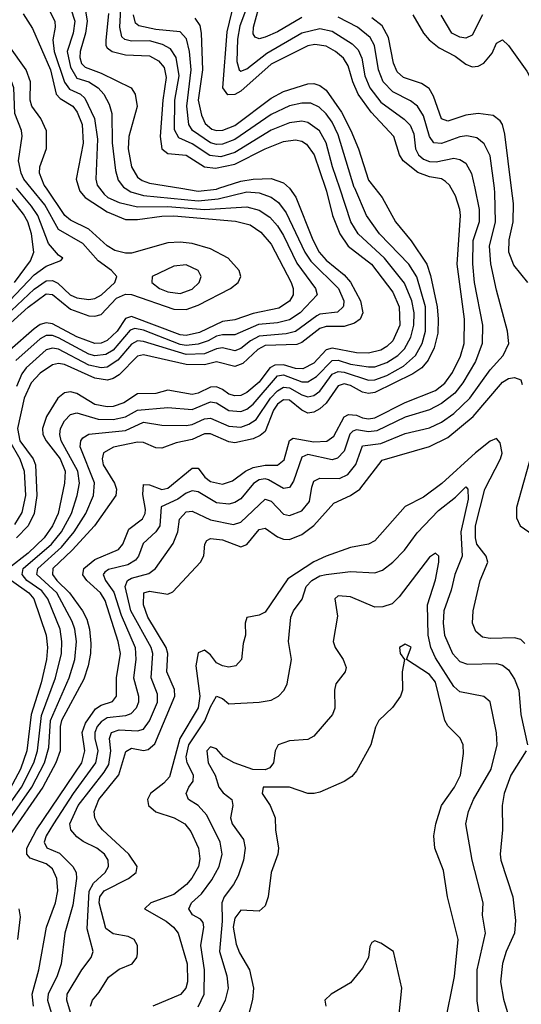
# Model space of a CAD drawing. Header units: inches. Extents: x 884549 to 1028252, y 526810 to 653624.
# Tile 450 of 656: x 923663 to 925312, y 627316 to 630554. Entities that reach past the tile are written whole.
import ezdxf

# ---------------------------------------------------------------- set-up
doc = ezdxf.new("R2010")
doc.units = ezdxf.units.IN
doc.header["$MEASUREMENT"] = 0
doc.layers.add('A9622', color=7, linetype='Continuous')
doc.layers.add('A9623', color=7, linetype='Continuous')

msp = doc.modelspace()

# ---------------------------------------------------------------- linework, layer by layer
at = {"layer": 'A9622', "color": 5}
for points, elevation in [([(923570, 627891.9), (923668.1, 628030), (923709.1, 628110), (923721.6, 628150), (923734.1, 628265.9), (923780.1, 628390), (923799.8, 628470), (923801.6, 628510), (923795.4, 628550), (923754.8, 628650), (923735.8, 628675.8), (923685.7, 628710), (923670.6, 628730), (923674.2, 628750), (923767.6, 628830), (923799.8, 628870), (923833.3, 628930), (923852, 628990), (923859.4, 629030), (923853.6, 629070), (923799.1, 629170), (923794.1, 629190), (923797.3, 629210), (923810, 629235), (923830, 629256.1), (923850, 629261.1), (923921, 629241), (923970, 629239.2), (924010, 629248.6), (924050, 629270), (924150, 629279.1), (924230, 629272.3), (924290, 629297.7), (924310, 629294.5), (924350, 629269.3), (924390, 629266.4), (924410, 629273.8), (924430, 629290.1), (924510, 629382.9), (924530, 629386.2), (924590, 629363.3), (924610, 629364), (924638.9, 629381.1), (924690, 629433.6), (924710, 629434.9), (924750, 629422), (924810, 629412.9), (924830, 629413.3), (924870, 629426.9), (924906.2, 629450), (924927.7, 629472.3), (924948.5, 629510), (924958.9, 629550), (924959.2, 629590), (924952.5, 629630), (924927.9, 629687.9), (924861.8, 629770), (924775.4, 629850), (924752, 629890), (924715.1, 630000)], 2560), ([(923574.7, 629505.3), (923690, 629609.4), (923750, 629653.4), (923770, 629651), (923830, 629602), (923890, 629580.2), (923910, 629579.3), (923930, 629584.6), (923981.3, 629638.7), (924010, 629652), (924030, 629650.5), (924170, 629602.4), (924210, 629601.3), (924250, 629615.6), (924356.3, 629670), (924381.1, 629690), (924389.3, 629710), (924384.6, 629730), (924348.5, 629770), (924290, 629801), (924230, 629818.5), (924190, 629822.7), (924150, 629820.1), (924030, 629787.1), (924010, 629786.9), (923975.2, 629795.2), (923950, 629810.3), (923890, 629865.8), (923830, 629895.4), (923810.9, 629910.9), (923750.4, 630000)], 2720), ([(923597.4, 629562.6), (923710, 629668.7), (923750, 629695.8), (923770, 629696.6), (923788.4, 629688.4), (923828.7, 629650), (923850, 629639.8), (923890, 629633.9), (923910, 629637.7), (923932, 629650), (923975, 629690), (923982.4, 629710), (923964.7, 629730), (923921, 629761), (923870, 629818.9), (923790, 629864), (923745.2, 629945.2), (923700.9, 630000)], 2740), ([(923598.8, 627881.2), (923702.6, 628030), (923744.6, 628110), (923759, 628161), (923764.2, 628250), (923824.8, 628390), (923843.6, 628450), (923849.7, 628510), (923844.3, 628550), (923835.6, 628575.6), (923784.3, 628670), (923718.6, 628730), (923722.4, 628750), (923800.2, 628819.8), (923842, 628870), (923879.7, 628930), (923905.1, 628990), (923908.2, 629031.8), (923861.9, 629150), (923864, 629170), (923870, 629179.5), (923890, 629191.3), (924010, 629203.5), (924070, 629231.2), (924130, 629221.4), (924210, 629220.2), (924230, 629223.1), (924270, 629241.5), (924290, 629243.9), (924350, 629217.3), (924390, 629214.4), (924416, 629224), (924439.9, 629240.1), (924486.8, 629310), (924510, 629333.4), (924530, 629346), (924550, 629343.4), (924590, 629320.2), (924610, 629314.6), (924630, 629319), (924650, 629333), (924690, 629388.2), (924710, 629397.7), (924730, 629395.7), (924810, 629369.4), (924830, 629369.6), (924870, 629384.5), (924924.8, 629415.2), (924964, 629450), (924986.1, 629490), (924997.2, 629530), (924996.6, 629610), (924968.9, 629708.9), (924941.7, 629750), (924845.3, 629850), (924803.3, 629910), (924764.1, 630000)], 2540), ([(923645.8, 629690), (923698.2, 629761.8), (923708.8, 629790), (923701.6, 629850), (923689.1, 629890), (923674.8, 629914.8), (923615.8, 629990)], 2780), ([(924667.8, 630000), (924671.1, 629990), (924691.7, 629910), (924714.9, 629850), (924743.2, 629810), (924819.6, 629750), (924890, 629658.8), (924910.9, 629610), (924912.5, 629550), (924890, 629498.8), (924870, 629479.2), (924850, 629467.5), (924810, 629458.2), (924770, 629459.1), (924690, 629474.5), (924670, 629468.8), (924630, 629425.2), (924593.7, 629406.3), (924570, 629407.2), (924530, 629419.5), (924501.5, 629418.5), (924485.1, 629410), (924450, 629362), (924410, 629327.9), (924390, 629318.1), (924370, 629316.9), (924350, 629323.4), (924330, 629338.8), (924310, 629346.8), (924290, 629346.2), (924250, 629326.4), (924230, 629321.8), (924150, 629335.9), (924110, 629325.1), (924050, 629323.6), (924005.3, 629294.7), (923970, 629282.7), (923950, 629280.8), (923910, 629289.1), (923850, 629324.8), (923830, 629330.5), (923810, 629327.7), (923788.4, 629310), (923751.2, 629250), (923737.6, 629210), (923738.7, 629190), (923749.2, 629170), (923795.9, 629110), (923812.3, 629070), (923810.4, 629030), (923789.3, 628930), (923770.6, 628890), (923743.4, 628850), (923690, 628800.2), (923625.9, 628750)], 2580), ([(924830.8, 630000), (924854.2, 629970), (924898.1, 629890), (924950, 629826.9), (925001.7, 629750), (925013.7, 629713.7), (925035, 629610), (925039.1, 629570), (925037, 629523), (925025.2, 629474.8), (925005.4, 629434.6), (924985, 629410), (924955.7, 629390), (924830, 629328.2), (924810, 629325.6), (924790, 629329.8), (924750, 629351.5), (924730, 629356.6), (924710, 629350.1), (924670, 629293.4), (924650, 629274.4), (924630, 629263.3), (924610, 629260.5), (924590, 629269.8), (924550, 629303.7), (924530, 629304.4), (924510, 629289.5), (924496.9, 629270), (924470, 629200.3), (924453.4, 629186.6), (924430, 629176.3), (924370, 629162.4), (924350, 629166), (924290, 629192.7), (924270, 629192), (924230, 629173.5), (924177.4, 629162.6), (924130, 629145), (924110, 629146.8), (924070, 629163.6), (924050, 629165.5), (923971.6, 629148.4), (923938.7, 629130), (923933.5, 629110), (923937.3, 629090), (923974.1, 629030), (923981.4, 629010), (923978.7, 628990), (923908.1, 628890), (923835.3, 628810), (923771.2, 628750), (923770, 628730), (923784.4, 628710), (923826.1, 628670), (923869.4, 628610), (923882.9, 628582.9), (923891.8, 628550), (923896.9, 628503.1), (923896, 628470), (923887.5, 628430), (923873.9, 628386.1), (923800.3, 628250), (923795.8, 628230), (923795.3, 628150), (923781.8, 628110), (923738.5, 628030), (923627.6, 627870)], 2520), ([(923630, 629631.3), (923710, 629715.4), (923750, 629743.8), (923797.6, 629762.4), (923804.2, 629770), (923790, 629779.8), (923757.9, 629817.9), (923722.2, 629910), (923701.5, 629941.5), (923651.7, 630000)], 2760), ([(923857, 630000), (923860.1, 629990), (923877.9, 629970), (923950, 629922.2), (924010, 629897.8), (924050, 629896.9), (924130, 629908.8), (924170, 629909.8), (924372.1, 629892.1), (924420, 629880), (924456, 629856), (924490, 629815.9), (924555.3, 629690), (924561.7, 629670), (924561.4, 629650), (924550, 629629.3), (924514.2, 629605.8), (924430, 629588.1), (924370, 629567.4), (924330, 629561.6), (924254.1, 629525.9), (924210, 629515.4), (924190, 629517.9), (924030, 629578.3), (924010, 629571.3), (923983.1, 629530), (923950, 629499), (923930, 629490.9), (923910, 629489.6), (923850, 629511.7), (923770, 629554), (923750, 629557.6), (923730, 629551.7), (923710, 629538), (923630, 629467.2)], 2680), ([(923925.3, 630000), (923940.5, 629980.5), (923952.8, 629970), (923990, 629952.7), (924050, 629938.6), (924150, 629939.8), (924270, 629930), (924410, 629938.7), (924450, 629927.6), (924484.8, 629904.8), (924510, 629876.5), (924530, 629844.7), (924573.5, 629753.5), (924634.9, 629670), (924641, 629650), (924584.7, 629590), (924550, 629567.2), (924510, 629557.2), (924448.4, 629551.6), (924370, 629518.3), (924330, 629518.5), (924310, 629513.8), (924282.1, 629497.9), (924250, 629487.3), (924210, 629483.3), (924190, 629486.2), (924070, 629533), (924041.4, 629538.6), (924026.1, 629533.9), (923970, 629468), (923946.2, 629453.8), (923910, 629448.9), (923890, 629454.8), (923790, 629508.6), (923770, 629515.6), (923750, 629516), (923730, 629504.6), (923650, 629434.1)], 2660), ([(924009.4, 630000), (924028, 629988), (924070, 629976.5), (924250, 629958.9), (924314.9, 629965.1), (924410, 629988.7), (924450, 629984.6), (924490, 629970.9), (924513.2, 629953.2), (924539, 629919), (924600.5, 629790), (924619.8, 629759.8), (924711.1, 629670), (924728, 629630), (924726.9, 629613.1), (924726.3, 629610), (924707.9, 629592.1), (924650, 629585.8), (924639.8, 629580.2), (924570, 629528.5), (924539.1, 629520.9), (924450, 629514.2), (924421.2, 629498.8), (924390, 629473.2), (924370, 629465.1), (924330, 629475.3), (924310, 629472.5), (924270, 629455.5), (924210, 629453.6), (924070, 629496.3), (924050, 629498.8), (924030, 629487.6), (923985.3, 629434.7), (923950, 629412), (923930, 629409.1), (923890, 629418.5), (923790, 629470.8), (923770, 629474.5), (923750, 629468.5), (923684.4, 629410), (923670, 629389.7), (923651.7, 629348.3)], 2640), ([(924550.2, 630000), (924570.4, 629970.4), (924626.7, 629830), (924647.4, 629790), (924670, 629764), (924730, 629715.4), (924750.9, 629690.9), (924783.4, 629630), (924790.9, 629590), (924781.7, 629570), (924763.3, 629556.7), (924730, 629545.2), (924670, 629545.3), (924650, 629539.4), (924590, 629492.6), (924573.5, 629486.5), (924470, 629482.5), (924445.9, 629470), (924396.7, 629423.3), (924370, 629413.6), (924310, 629429.8), (924270, 629418.9), (924210, 629420.2), (924070, 629452.7), (924050, 629447.7), (923990, 629386.8), (923970, 629374.1), (923951.2, 629368.8), (923910, 629375.2), (923810, 629420.8), (923790, 629424), (923770, 629419.5), (923730, 629392), (923700.3, 629359.7), (923677.6, 629310), (923655.1, 629210), (923662.9, 629170), (923706.7, 629110), (923714.4, 629090), (923718.9, 628990), (923710, 628930), (923690.8, 628890), (923652.5, 628850)], 2620), ([(923707.7, 627310), (923704.1, 627350), (923725.9, 627430), (923750.5, 627570), (923780.5, 627650), (923788, 627690), (923784.6, 627730), (923770, 627761.4), (923750, 627778.6), (923697.5, 627797.5), (923686.1, 627810), (923686.6, 627830), (923717.6, 627890), (923866.6, 628110), (923877, 628150), (923867.8, 628210), (923878.5, 628241.5), (923912.1, 628287.9), (923930, 628299.8), (923967.3, 628312.7), (923980.7, 628330), (923980.8, 628390), (923993.7, 628470), (923986.4, 628510), (923944.2, 628644.2), (923927.8, 628670), (923883.8, 628710), (923870, 628728.7), (923873.1, 628750), (923910, 628779.6), (923988, 628812), (924002.3, 628830), (924021.5, 628878.5), (924066.6, 628913.4), (924075.6, 628930), (924076.2, 628943.8), (924067.5, 628992.5), (924070, 629025.4), (924090, 629024.8), (924130, 629009.8), (924150, 629013.9), (924230, 629079.3), (924250, 629080.1), (924271.7, 629050), (924290, 629035.7), (924330, 629027.4), (924362.2, 629037.8), (924404.7, 629070), (924430, 629081.5), (924470, 629089.4), (924510.2, 629089.8), (924532.8, 629107.2), (924549.6, 629170.4), (924562.2, 629177.8), (924630, 629166.1), (924672.1, 629167.9), (924695.7, 629184.3), (924730, 629248.8), (924744.3, 629255.7), (924770, 629254.1), (924790, 629244.8), (924810, 629242.1), (924830, 629244.9), (924930, 629295), (925030, 629334.7), (925060.5, 629359.5), (925085.6, 629394.4), (925112.4, 629447.6), (925124.1, 629490), (925125.3, 629570), (925100.6, 629750), (925111.7, 629910), (925109.9, 629930), (925095.3, 629975.3), (925081.5, 630000)], 2480), ([(925158.8, 630000), (925173.8, 629930), (925173.4, 629890), (925153, 629827), (925151, 629751), (925156.6, 629690), (925184.3, 629550), (925183.2, 629490), (925161.6, 629430), (925119.6, 629360.4), (925093.5, 629326.5), (925050, 629291.7), (925010, 629271.1), (924930, 629246.8), (924837.3, 629202.7), (924810, 629199), (924770, 629205.7), (924758.5, 629201.5), (924748.1, 629191.9), (924730, 629135.6), (924707.5, 629112.5), (924690, 629107.1), (924610, 629124.1), (924590, 629115.5), (924562.8, 629037.2), (924550, 629015.6), (924530, 629012.5), (924480.9, 629040.9), (924470, 629044.5), (924450, 629041.5), (924431.2, 629028.8), (924390, 628978.9), (924370, 628966.8), (924350, 628961.3), (924310, 628966.1), (924250, 629001.8), (924230, 629004.7), (924210, 628997), (924182.2, 628977.8), (924127.3, 628952.7), (924123, 628890), (924110.2, 628869.8), (924068.2, 628831.8), (924053.1, 628790), (924043.5, 628776.5), (924018.1, 628761.9), (923954.2, 628745.8), (923942.8, 628737.2), (923937.6, 628730), (923945.3, 628710), (923971.8, 628671.8), (923996.6, 628596.6), (924042.1, 628490), (924044.8, 628450), (924037.1, 628390), (924053, 628330), (924053.3, 628310), (924046, 628290), (924028.5, 628271.5), (924010, 628264.7), (923950, 628258), (923930, 628245.9), (923917.6, 628230), (923909.3, 628210), (923909.8, 628190), (923919.8, 628150), (923912, 628110), (923838.8, 628010), (923773.7, 627910), (923750.2, 627870), (923743.6, 627850), (923751.5, 627831.5), (923793.5, 627813.5), (923836.9, 627770), (923848.4, 627750), (923849.6, 627729.6), (923837.1, 627642.9), (923811.1, 627550), (923799.5, 627450), (923786.3, 627410), (923756.1, 627350), (923754.6, 627330), (923776.2, 627256.2)], 2460), ([(923829.9, 627290), (923817.5, 627330), (923818.7, 627350), (923867.1, 627430), (923897.3, 627470), (923903.9, 627490), (923884.6, 627564.6), (923891.3, 627688.7), (923905.2, 627714.8), (923944.1, 627750), (923954.8, 627770), (923953.4, 627790), (923941.3, 627810), (923916.5, 627830), (923871.3, 627851.3), (923850, 627867.7), (923830.5, 627890), (923827.9, 627910), (923854.8, 627970), (923940.7, 628079.3), (923955.4, 628104.6), (923962.3, 628150), (923957.7, 628190), (923964.8, 628210), (923990, 628219.3), (924050, 628215.8), (924070, 628221.4), (924090, 628249), (924115.5, 628310), (924115.8, 628335.8), (924095.1, 628390), (924100.2, 628470), (924094.8, 628490), (924028.4, 628610), (924009.4, 628690), (924017.5, 628710), (924030, 628717.6), (924087.2, 628732.8), (924109.5, 628750), (924167.8, 628832.2), (924183.1, 628870), (924187.8, 628912.2), (924210, 628936.1), (924230, 628938.6), (924290, 628909.2), (924365.6, 628894.4), (924390, 628902.4), (924470, 628977.5), (924490, 628970.5), (924530, 628928.3), (924550, 628924.4), (924590, 628939.7), (924615.6, 628970), (924622.7, 629017.3), (924630, 629036.8), (924650, 629046.6), (924714.3, 629045.7), (924741.6, 629058.4), (924768, 629092), (924790, 629152.8), (924850, 629160.4), (924930, 629194), (925010, 629211.9), (925050, 629231), (925090, 629259.6), (925142.2, 629310), (925210, 629402.7), (925252.2, 629450), (925271.1, 629490), (925266.8, 629530), (925230, 629664.7), (925212, 629752), (925207.2, 629810), (925227.1, 629890), (925225.3, 629985.3), (925223.4, 630000)], 2440), ([(924193, 630000), (924250, 629990.9), (924310, 629997.6), (924317.4, 630000)], 2620), ([(925333.9, 629690), (925287.3, 629747.3), (925270.9, 629790), (925272, 629830), (925285.1, 629890), (925286, 629950), (925279.9, 630000)], 2420), ([(923895.4, 627310), (923902.1, 627330), (923923.9, 627356.1), (923954.2, 627405.8), (923990, 627431.8), (924032.2, 627450), (924047.4, 627470), (924050, 627482.8), (924049.9, 627510), (924039.2, 627530), (924019.4, 627539.4), (923970, 627548.6), (923945.9, 627565.9), (923923.5, 627650), (923925.7, 627670), (923939.9, 627690), (924020.9, 627730), (924046.1, 627750), (924049.3, 627770), (924021.4, 627810), (923935.1, 627890), (923919.3, 627910), (923909.9, 627930), (923907.2, 627950), (923922.5, 627990), (923988.9, 628071.1), (924012, 628148), (924030, 628158.4), (924070, 628151.6), (924085.4, 628154.6), (924106.7, 628173.3), (924172.4, 628330), (924171.7, 628351.7), (924147, 628410), (924149.2, 628470), (924144.4, 628490), (924083.5, 628590), (924069.9, 628630.1), (924070.5, 628669.5), (924090, 628675.1), (924150, 628665), (924166.6, 628673.4), (924257.5, 628770), (924268.2, 628791.8), (924271.3, 628830), (924278.4, 628841.6), (924290, 628848.7), (924330, 628844.3), (924390, 628820.8), (924410, 628828.4), (924450, 628877.6), (924470, 628882.6), (924510, 628854.2), (924530, 628845.8), (924550, 628844.7), (924590, 628861.3), (924630, 628891.3), (924695.4, 628964.6), (924750.2, 628989.8), (924780.6, 629010), (924854.3, 629105.7), (925010, 629151), (925070, 629180.1), (925153.5, 629250), (925250, 629362.7), (925270, 629374.3), (925290, 629378.2), (925310, 629370.2), (925315.2, 629355.2)], 2420), ([(923629, 629170), (923663.6, 629110), (923677.2, 629070), (923681.6, 628990), (923670, 628933.5), (923646.1, 628893.9)], 2640), ([(925323.3, 628503.3), (925310, 628516.3), (925290, 628521.6), (925210, 628519.2), (925184.3, 628524.3), (925162, 628542), (925151.3, 628570), (925154, 628610), (925176.8, 628710), (925202.3, 628770), (925196.9, 628790), (925166.3, 628830), (925161.3, 628850), (925160.9, 628890), (925192.1, 629010), (925243.5, 629110), (925248.7, 629128.7), (925242.9, 629162.9), (925230, 629176.8), (925210, 629168), (925161.3, 629130), (925051, 629029), (924990, 628984), (924930, 628953.4), (924830, 628840.4), (924810, 628829.6), (924750, 628818.3), (924670, 628790.4), (924630, 628771.1), (924543.9, 628716.1), (924470, 628606.5), (924450, 628596.2), (924410, 628588.2), (924404.1, 628570), (924405.3, 628530), (924397.4, 628502.6), (924392.3, 628450), (924372.8, 628430), (924350, 628425.3), (924330, 628429), (924310, 628439.6), (924290, 628465.9), (924270, 628481), (924250, 628472.5), (924242.3, 628430), (924254.7, 628330), (924249, 628291), (924189, 628191), (924155.3, 628064.7), (924136.7, 628043.3), (924093.2, 628010), (924082.8, 627990), (924086.2, 627970), (924109.9, 627949.9), (924170.8, 627930), (924205.6, 627910), (924225, 627885), (924251.1, 627830), (924255.2, 627795.2), (924250.3, 627770), (924228.7, 627731.3), (924211, 627710), (924170, 627677.8), (924093.7, 627650), (924072.7, 627630), (924144.5, 627590), (924168.3, 627570), (924183.4, 627550), (924213.4, 627450), (924214.5, 627390), (924208.7, 627370), (924191.4, 627348.6), (924100.5, 627310)], 2380), ([(925352.4, 629150), (925296.2, 628950), (925295.7, 628915.7), (925308.3, 628890), (925364.8, 628850)], 2420), ([(924250, 627307.9), (924269, 627350), (924270.6, 627429.4), (924258.6, 627510), (924267.7, 627570), (924265.4, 627585.4), (924256.7, 627596.7), (924231.2, 627611.2), (924218.7, 627630), (924227.9, 627650), (924260.8, 627679.2), (924294.3, 627725.7), (924318.6, 627770), (924328.3, 627810), (924321.7, 627850), (924278, 627938), (924250, 627969.9), (924217.7, 627990), (924210.4, 628010), (924218.4, 628030), (924233.3, 628050), (924233.9, 628070), (924213.6, 628110), (924209.8, 628129.8), (924218.9, 628170), (924271.7, 628248.3), (924290, 628294.5), (924310, 628330.2), (924330, 628322.4), (924350, 628305), (924450.5, 628309.5), (924490, 628316.3), (924513.7, 628330), (924532, 628350), (924541.6, 628370), (924556.5, 628450), (924546.8, 628510), (924554.1, 628590), (924563, 628610), (924591.6, 628648.4), (924604.2, 628690), (924622.8, 628710), (924650, 628725), (924670.4, 628730.4), (924750, 628739.3), (924830, 628735), (924856.1, 628743.9), (924890, 628770.1), (924928.2, 628810), (924970, 628866.4), (925039.8, 628940.2), (925095.7, 628984.3), (925130, 629018.5), (925136.4, 629010), (925137.8, 628977.8), (925112.7, 628870), (925117.7, 628790), (925093.3, 628730), (925081.7, 628678.3), (925057, 628610), (925055.3, 628570), (925059.9, 628530), (925085.6, 628470), (925110, 628443.3), (925135.1, 628435.1), (925230, 628436.8), (925250, 628431.7), (925270, 628415.9), (925290, 628385.7), (925304.4, 628350), (925310.1, 628270), (925332.1, 628170)], 2360), ([(925183.9, 627210), (925167.4, 627327.4), (925167.1, 627430), (925194.7, 627550), (925184.9, 627610), (925186.2, 627650), (925150.6, 627790), (925130.1, 627910), (925138.6, 627950), (925154.6, 627990), (925212.8, 628090), (925232.1, 628170), (925230.7, 628209.3), (925210, 628311.4), (925188.8, 628328.8), (925110, 628343.8), (925090, 628361.5), (925030, 628455.4), (925014.1, 628490), (925005.4, 628530), (925003.3, 628630), (925030, 628712.4), (925041, 628770), (925040.9, 628790), (925030, 628800.5), (925010, 628786.6), (924910, 628656.1), (924887, 628633), (924856.9, 628623.1), (924830, 628622.1), (924750, 628656.6), (924710, 628659.8), (924698.9, 628650), (924707.5, 628592.5), (924693.6, 628510), (924699.5, 628490), (924726.6, 628450), (924735.6, 628424.4), (924732.9, 628410), (924702.6, 628370), (924697.9, 628350), (924699.2, 628290), (924691.5, 628270), (924630, 628198.5), (924610, 628187.8), (924550, 628183), (924512.8, 628170), (924502.7, 628150), (924497.5, 628110), (924485.4, 628094.6), (924470, 628087.7), (924428.9, 628088.9), (924367.8, 628110), (924333.1, 628130), (924310, 628156.8), (924290, 628162.9), (924278.2, 628150), (924282, 628110), (924305.1, 628070), (924317.5, 628030), (924331.4, 628011.4), (924360.7, 627990), (924363.2, 627970), (924355.6, 627930), (924361.8, 627910), (924398.1, 627858.1), (924404, 627830), (924398.2, 627790), (924381, 627739), (924365.6, 627710), (924335.1, 627670), (924326.9, 627650), (924328.6, 627590), (924319.8, 627490), (924343.4, 627410), (924348.5, 627370), (924338.2, 627330), (924318.8, 627290)], 2340), ([(923636.1, 628710), (923693, 628670), (923708.9, 628650), (923750.2, 628530), (923754.4, 628490), (923750.9, 628450), (923733.4, 628373.4), (923700.7, 628270), (923685.8, 628150), (923665.8, 628090), (923630, 628024.1)], 2580), ([(925060.9, 627250), (925092.6, 627407.4), (925104.2, 627530), (925069.5, 627670), (925056.7, 627756.7), (925027.8, 627830), (925024, 627870), (925030.6, 627910), (925049.1, 627970), (925091.8, 628030), (925111.9, 628070), (925121.4, 628141.4), (925120.5, 628170), (925111.5, 628191.5), (925070, 628232), (925060.3, 628250), (925030, 628375.6), (925010, 628401), (924934.8, 628450), (924950, 628490.4), (924930, 628501.1), (924912, 628490), (924913.2, 628470), (924927.6, 628450), (924920.2, 628410), (924921.1, 628350), (924914.8, 628330), (924888, 628292), (924843.9, 628250), (924832.7, 628227.3), (924817.5, 628170), (924770, 628084), (924754.7, 628065.3), (924730, 628049.3), (924650, 628013.8), (924630.6, 628009.4), (924610, 628009.6), (924550, 628030.5), (924463.1, 628030), (924460.2, 628010), (924486.5, 627970), (924502.8, 627930), (924503.6, 627890), (924513.6, 627830), (924511.9, 627810), (924489.9, 627750), (924479.3, 627670), (924470, 627640.3), (924450, 627622.3), (924390, 627625.8), (924370, 627599.8), (924365, 627570), (924374.3, 627514.3), (924385.5, 627485.5), (924418.4, 627430), (924431.4, 627370), (924428.1, 627331.9), (924402, 627230)], 2320), ([(925328.3, 628150), (925277.9, 628070), (925255.7, 628010), (925248.6, 627970), (925250.6, 627890), (925242.2, 627810), (925245, 627790), (925284.5, 627670), (925292.5, 627592.5), (925289.7, 627550), (925262.4, 627490), (925249.7, 627450.3), (925243.7, 627390), (925253, 627333), (925283.9, 627230), (925305.4, 626985.4), (925297.8, 626790), (925287.5, 626690), (925287.9, 626610), (925301.3, 626541.3), (925327, 626487)], 2360), ([(923660.3, 627630), (923664.2, 627604.2), (923655.5, 627530)], 2520), ([(924907.3, 627252.7), (924919.1, 627370), (924891.8, 627490), (924850, 627517.3), (924830, 627525.5), (924820.1, 627519.9), (924813.6, 627506.4), (924809.7, 627470), (924790, 627435.8), (924750, 627386.7), (924687, 627350), (924665.6, 627330), (924669.8, 627310)], 2280)]:
    msp.add_lwpolyline(points, dxfattribs=dict(at, elevation=elevation))
at = {"layer": 'A9622', "color": 5, "elevation": 2740}
msp.add_lwpolyline([(924210, 629748.7), (924170, 629744.3), (924098.3, 629710), (924097.2, 629690), (924122.3, 629670), (924150, 629659.1), (924190, 629653.5), (924230, 629668), (924252.4, 629690), (924259.1, 629710), (924249.8, 629730)], close=True, dxfattribs=at)
at = {"layer": 'A9623', "color": 5}
for points, elevation in [([(923700.9, 630000), (923676.7, 630030), (923667, 630050), (923658.6, 630090), (923671.2, 630171.2), (923668.2, 630190), (923646.3, 630246.3), (923643.2, 630330), (923629.6, 630370), (923544.3, 630510), (923458.5, 630618.5)], 2740), ([(924715.1, 630000), (924691.6, 630070), (924670.4, 630150), (924648.7, 630188.7), (924610, 630216.1), (924590, 630220.7), (924550, 630215.6), (924490, 630191), (924370, 630117.4), (924323.5, 630103.5), (924288, 630108), (924230, 630145.9), (924186.1, 630166.1), (924172.1, 630192.1), (924173.3, 630290), (924187.5, 630370), (924177.3, 630430), (924158.1, 630458.1), (924132.4, 630472.4), (924090, 630485.2), (924030, 630483.6), (924008.8, 630488.8), (923998.3, 630498.3), (923991.7, 630530), (923996, 630610)], 2560), ([(925081.5, 630000), (925075.9, 630010), (925062.7, 630022.7), (925050, 630030.6), (925010, 630037.9), (924971.4, 630051.4), (924923.5, 630090), (924911.8, 630110), (924892.6, 630170), (924817.8, 630250), (924776.1, 630310), (924757.5, 630350), (924743.1, 630403.1), (924727.8, 630427.8), (924700.8, 630450), (924670, 630467.6), (924632.8, 630472.8), (924610, 630468.1), (924490, 630408.1), (924390, 630319.3), (924370, 630307.9), (924347.5, 630307.5), (924330.3, 630330), (924345, 630515), (924367.8, 630610)], 2480), ([(924414.9, 630610), (924386.3, 630533.7), (924378.6, 630490), (924376.8, 630416.8), (924384.8, 630390), (924390, 630385.5), (924410, 630393.1), (924475.7, 630444.3), (924590, 630511.5), (924650, 630525.1), (924690, 630516.7), (924755.4, 630475.4), (924775.4, 630455.4), (924787.4, 630427.4), (924797.1, 630370), (924813.4, 630330), (924850, 630283.4), (924927.3, 630227.3), (924947.1, 630207.1), (924958.6, 630178.6), (924964.2, 630130), (924974, 630110), (924990, 630096.1), (925010, 630088.2), (925032.5, 630087.5), (925090, 630098.6), (925110, 630094.8), (925130, 630082.1), (925148.3, 630048.3), (925158.8, 630000)], 2460), ([(924590, 630561.1), (924510, 630514.2), (924470, 630497.3), (924450, 630491.1), (924436.5, 630496.5), (924430, 630507.8), (924431.5, 630530), (924456.8, 630623.2)], 2440), ([(923750.4, 630000), (923743.6, 630010), (923727.7, 630050), (923728.9, 630070), (923750.3, 630130.3), (923751.1, 630188.9), (923732.3, 630230), (923702.5, 630270), (923697.2, 630290), (923698, 630350), (923684.3, 630390), (923626.6, 630470), (923513.9, 630590)], 2720), ([(923673.6, 630573.6), (923705.3, 630525.3), (923763.9, 630390), (923783, 630310), (923795.8, 630295.8), (923837.6, 630270), (923851.5, 630250), (923867.9, 630210), (923871.7, 630148.3), (923847.9, 630030), (923857, 630000)], 2680), ([(923757.6, 630590), (923778.4, 630550), (923779.5, 630530), (923772.1, 630487.9), (923775.5, 630450), (923810, 630348.9), (923825.9, 630325.9), (923862.5, 630310), (923876.7, 630296.7), (923909.1, 630229.1), (923918.6, 630161.4), (923912.8, 630030), (923917.5, 630010), (923925.3, 630000)], 2660), ([(923831.3, 630590), (923844, 630550), (923838.5, 630510), (923819.2, 630450), (923830, 630397.8), (923850, 630362.3), (923890.1, 630350.1), (923920.3, 630330), (923938.9, 630310), (923957.1, 630277.1), (923965.9, 630245.9), (923966.2, 630150), (923978.2, 630058.2), (923986.9, 630026.9), (924003.7, 630003.7), (924009.4, 630000)], 2640), ([(923877.4, 630590), (923884.6, 630550), (923879.2, 630510), (923861.3, 630450), (923860.3, 630430), (923866.2, 630410), (923878.4, 630398.4), (923930, 630378.4), (924029.1, 630330), (924042.7, 630310), (924048.7, 630268.7), (924021.5, 630170), (924019.8, 630130), (924030.2, 630070), (924050, 630036.5), (924065.3, 630025.3), (924090, 630016.5), (924193, 630000)], 2620), ([(923954.8, 630574.8), (923945.7, 630485.7), (923945.5, 630470), (923950, 630461.8), (923966.4, 630450), (924010, 630439.2), (924090, 630435.5), (924119.6, 630419.6), (924137.2, 630397.2), (924144.5, 630364.5), (924133.4, 630290), (924124.5, 630170), (924130, 630129.3), (924150, 630114.7), (924210, 630108.4), (924270.7, 630070.7), (924306.5, 630066.5), (924370, 630079.7), (924470, 630130.2), (924530, 630153.4), (924570, 630159.1), (924590, 630154.7), (924605.3, 630145.3), (924631.4, 630110), (924667.8, 630000)], 2580), ([(924764.1, 630000), (924762.9, 630002.9), (924710, 630175.3), (924690, 630217.6), (924670, 630245.1), (924647.2, 630267.2), (924619.5, 630279.5), (924590, 630280.4), (924550, 630270.8), (924490, 630242.2), (924370, 630160.9), (924330, 630144.7), (924310, 630143.7), (924290, 630149.1), (924231.2, 630190), (924219, 630210), (924212.4, 630270), (924226.8, 630390), (924221.2, 630450), (924211, 630491), (924190, 630514.1), (924110, 630522.4), (924054.4, 630534.4), (924043.4, 630543.4), (924036.4, 630570)], 2540), ([(924239, 630559), (924254.9, 630534.9), (924259.5, 630510), (924263.7, 630390), (924250, 630290), (924260.4, 630240.4), (924272.9, 630212.9), (924294.9, 630194.9), (924310, 630189.7), (924330.6, 630190.6), (924370, 630206), (924490, 630296.5), (924530, 630318.4), (924610, 630343.3), (924630, 630344.7), (924650, 630338.5), (924670, 630322.4), (924720.5, 630250), (924752, 630190), (924776.5, 630130), (924810, 630026.8), (924830.8, 630000)], 2520), ([(925223.4, 630000), (925210, 630106.9), (925190, 630146.1), (925165.5, 630165.5), (925132.8, 630172.8), (925110, 630169.6), (925050, 630147.6), (925024.9, 630150), (925010, 630169.9), (924990, 630238.3), (924970.2, 630270.2), (924948, 630288), (924890, 630317.1), (924857.3, 630350), (924842.7, 630390), (924829.5, 630469.5), (924815.5, 630495.5), (924773.4, 630530), (924710, 630563)], 2440), ([(925279.9, 630000), (925258, 630178), (925250.3, 630210), (925242.3, 630222.3), (925219.1, 630239.1), (925170, 630246.2), (925130, 630240.7), (925070, 630220.9), (925050, 630228.3), (925022.8, 630302.8), (925008.5, 630328.5), (924984.1, 630344.1), (924924.1, 630364.1), (924903.3, 630383.3), (924891.8, 630411.8), (924875.6, 630495.6), (924854.2, 630534.2), (924820.9, 630560.9)], 2420), ([(924954.9, 630570), (924990, 630510.5), (925008.6, 630488.6), (925041.8, 630461.8), (925094.2, 630434.2), (925130, 630408.4), (925150, 630399.4), (925170, 630401.5), (925188.9, 630411.1), (925216.1, 630443.9), (925230, 630477.6), (925250, 630487.8), (925270, 630469.7), (925330, 630385.6), (925341.8, 630361.8), (925365.4, 630190), (925376.2, 630150), (925396, 630116), (925459.6, 630050), (925482.6, 630010), (925483.6, 630000)], 2380), ([(925184.3, 630570), (925150, 630503.7), (925130, 630494), (925110, 630496.6), (925084, 630510), (925048.9, 630568.9)], 2360), ([(924317.4, 630000), (924390, 630023.5), (924430.4, 630030.4), (924490, 630032.5), (924530, 630017.8), (924550, 630000.4), (924550.2, 630000)], 2620)]:
    msp.add_lwpolyline(points, dxfattribs=dict(at, elevation=elevation))

doc.saveas('drawing.dxf')
